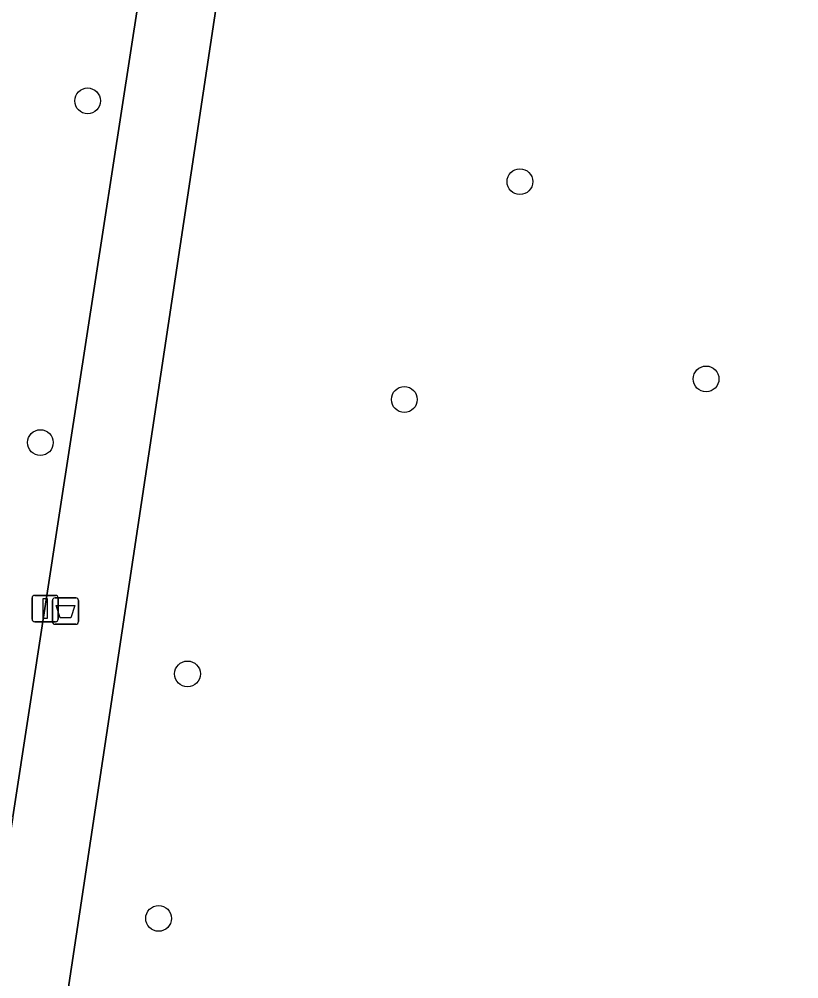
# Model space of a CAD drawing. Extents: x 161084 to 161928, y 385354 to 386522.
# Drawn here: x 161656.61 to 161686.23, y 385454.78 to 385491.21 of the extents above; entities that cross this region are included whole.
import ezdxf

# ---------------------------------------------------------------- set-up
doc = ezdxf.new("R2010")
doc.units = 0
for name, color, linetype in [('IMGEO_Afvalbak', 7, 'Continuous'), ('IMGEO_Boom', 7, 'Continuous'), ('IMGEO_Groenvoorziening', 7, 'Continuous'), ('IMGEO_Lichtmast', 7, 'Continuous'), ('IMGEO_Voetpad_open', 7, 'Continuous')]:
    doc.layers.add(name, color=color, linetype=linetype)

msp = doc.modelspace()

# ---------------------------------------------------------------- linework, layer by layer
at = {"layer": 'IMGEO_Afvalbak'}
for p, q in [((161657.876, 385468.337), (161657.876, 385469.137)), ((161657.876, 385469.137), (161657.876, 385468.337)), ((161657.976, 385469.237), (161658.766, 385469.237)), ((161658.766, 385469.237), (161657.976, 385469.237)), ((161658.866, 385469.137), (161658.866, 385468.337)), ((161658.866, 385468.337), (161658.866, 385469.137)), ((161658.766, 385468.237), (161657.976, 385468.237)), ((161657.976, 385468.237), (161658.766, 385468.237))]:
    msp.add_line(p, q, dxfattribs=at)
msp.add_lwpolyline([(161658.019, 385468.951), (161658.723, 385468.951), (161658.574, 385468.481), (161658.168, 385468.481), (161658.019, 385468.951)], dxfattribs=at)
for centre, start, end in [((161657.976, 385469.137), 90, 180), ((161657.976, 385469.137), 90, 180), ((161658.766, 385469.137), 0, 90), ((161658.766, 385469.137), 360, 90), ((161657.976, 385468.337), 180, 270), ((161657.976, 385468.337), 180, 270), ((161658.766, 385468.337), 270, 0), ((161658.766, 385468.337), 270, 0)]:
    msp.add_arc(centre, 0.1, start, end, dxfattribs=at)
at = {"layer": 'IMGEO_Boom'}
for centre in [(161659.215, 385488.107), (161675.632, 385485.04), (161682.704, 385477.55), (161671.243, 385476.771), (161657.419, 385475.134), (161663.008, 385466.351), (161661.91, 385457.07)]:
    msp.add_circle(centre, 0.489, dxfattribs=at)
at = {"layer": 'IMGEO_Groenvoorziening'}
msp.add_lwpolyline([(161656.38, 385460.922), (161658.19, 385472.711), (161661.817, 385496.26), (161663.625, 385508.283), (161667.803, 385536.052), (161668.116, 385538.133)], dxfattribs=at)
msp.add_lwpolyline([(161687.355, 385437.87), (161694.277, 385483.736), (161687.851, 385484.707), (161690.149, 385500), (161691.027, 385505.856), (161697.457, 385504.857), (161700.47, 385525.043), (161684.952, 385527.492), (161683.871, 385520.546), (161668.88, 385522.726), (161665.355, 385500), (161656.719, 385442.697)], close=True, dxfattribs=at)
at = {"layer": 'IMGEO_Lichtmast'}
for p, q in [((161657.104, 385468.434), (161657.104, 385469.234)), ((161657.104, 385469.234), (161657.104, 385468.434)), ((161657.204, 385469.334), (161657.994, 385469.334)), ((161657.994, 385469.334), (161657.204, 385469.334)), ((161658.094, 385469.234), (161658.094, 385468.434)), ((161658.094, 385468.434), (161658.094, 385469.234)), ((161657.994, 385468.334), (161657.204, 385468.334)), ((161657.204, 385468.334), (161657.994, 385468.334))]:
    msp.add_line(p, q, dxfattribs=at)
msp.add_lwpolyline([(161657.524, 385469.209), (161657.674, 385469.209), (161657.674, 385468.459), (161657.524, 385468.459), (161657.524, 385469.209)], dxfattribs=at)
for centre, start, end in [((161657.204, 385469.234), 90, 180), ((161657.204, 385469.234), 90, 180), ((161657.994, 385469.234), 0, 90), ((161657.994, 385469.234), 360, 90), ((161657.204, 385468.434), 180, 270), ((161657.204, 385468.434), 180, 270), ((161657.994, 385468.434), 270, 0), ((161657.994, 385468.434), 270, 0)]:
    msp.add_arc(centre, 0.1, start, end, dxfattribs=at)
at = {"layer": 'IMGEO_Voetpad_open'}
for points in [[(161682.306, 385629.936), (161677.325, 385598.393), (161675.404, 385586.149), (161674.661, 385580.545), (161674.034, 385576.484), (161672.366, 385565.674), (161668.928, 385543.394), (161668.239, 385538.924), (161668.116, 385538.133), (161667.803, 385536.052), (161663.625, 385508.283), (161661.817, 385496.26), (161658.19, 385472.711), (161656.38, 385460.922), (161656.38, 385460.904), (161655.699, 385456.628), (161655.683, 385456.575), (161655.028, 385452.288)], [(161656.719, 385442.697), (161665.355, 385500), (161668.88, 385522.726), (161670.203, 385531.256), (161670.626, 385533.985), (161671.463, 385538.711), (161672.117, 385542.833), (161675.205, 385563.675)]]:
    msp.add_lwpolyline(points, dxfattribs=at)

doc.saveas('drawing.dxf')
